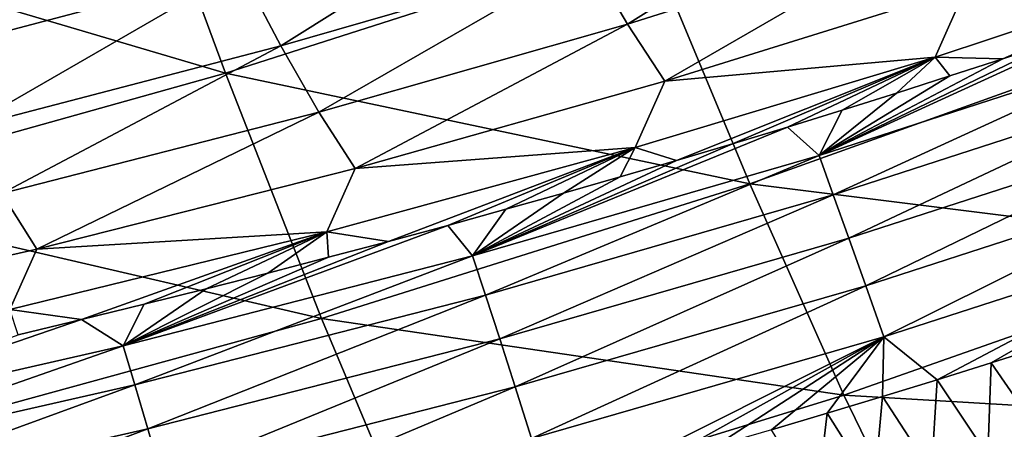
# Model space of a CAD drawing. Header units: millimetres. Extents: x -300 to 300, y -500 to 500.
# Tile 271 of 656: x 114 to 135, y -475 to -466. Entities that reach past the tile are written whole.
import ezdxf

# ---------------------------------------------------------------- set-up
doc = ezdxf.new("R2010")
doc.units = ezdxf.units.MM
doc.header["$LTSCALE"] = 81.481481
for name, color, linetype in [('19', 7, 'CONTINUOUS'), ('21', 7, 'CONTINUOUS'), ('23', 7, 'CONTINUOUS'), ('26', 7, 'CONTINUOUS')]:
    doc.layers.add(name, color=color, linetype=linetype)

msp = doc.modelspace()

# ---------------------------------------------------------------- linework, layer by layer
at = {"layer": '19', "color": 7, "linetype": 'CONTINUOUS'}
for points in [[(107.261, -464.17, 39.844), (118.505, -467.498, 35.7), (116.321, -461.585, 39.736), (107.261, -464.17, 39.844)], [(118.505, -467.498, 35.7), (127.423, -464.637, 35.592), (116.321, -461.585, 39.736), (118.505, -467.498, 35.7)], [(127.423, -464.637, 35.592), (138.337, -466.701, 31.186), (136.05, -461.486, 35.479), (127.423, -464.637, 35.592)], [(109.291, -470.075, 35.8), (118.505, -467.498, 35.7), (107.261, -464.17, 39.844), (109.291, -470.075, 35.8)], [(118.505, -467.498, 35.7), (129.585, -469.839, 31.289), (127.423, -464.637, 35.592), (118.505, -467.498, 35.7)], [(129.585, -469.839, 31.289), (138.337, -466.701, 31.186), (127.423, -464.637, 35.592), (129.585, -469.839, 31.289)], [(129.585, -469.839, 31.289), (140.435, -471.19, 26.611), (138.337, -466.701, 31.186), (129.585, -469.839, 31.289)], [(109.291, -470.075, 35.8), (120.534, -472.686, 31.385), (118.505, -467.498, 35.7), (109.291, -470.075, 35.8)], [(120.534, -472.686, 31.385), (129.585, -469.839, 31.289), (118.505, -467.498, 35.7), (120.534, -472.686, 31.385)], [(120.534, -472.686, 31.385), (131.573, -474.306, 26.7), (129.585, -469.839, 31.289), (120.534, -472.686, 31.385)], [(131.573, -474.306, 26.7), (140.435, -471.19, 26.611), (129.585, -469.839, 31.289), (131.573, -474.306, 26.7)], [(111.179, -475.248, 31.476), (120.534, -472.686, 31.385), (109.291, -470.075, 35.8), (111.179, -475.248, 31.476)], [(131.573, -474.306, 26.7), (142.338, -474.935, 21.742), (140.435, -471.19, 26.611), (131.573, -474.306, 26.7)], [(111.179, -475.248, 31.476), (122.403, -477.13, 26.784), (120.534, -472.686, 31.385), (111.179, -475.248, 31.476)], [(122.403, -477.13, 26.784), (131.573, -474.306, 26.7), (120.534, -472.686, 31.385), (122.403, -477.13, 26.784)], [(122.403, -477.13, 26.784), (133.379, -478.02, 21.816), (131.573, -474.306, 26.7), (122.403, -477.13, 26.784)], [(133.379, -478.02, 21.816), (142.338, -474.935, 21.742), (131.573, -474.306, 26.7), (133.379, -478.02, 21.816)], [(133.379, -478.02, 21.816), (144.038, -477.917, 16.572), (142.338, -474.935, 21.742), (133.379, -478.02, 21.816)]]:
    msp.add_3dface(points, dxfattribs=at)
at = {"layer": '21', "color": 7, "linetype": 'CONTINUOUS'}
for points in [[(126.168, -465.041, 15.963), (132.49, -463.017, 15.814), (127.002, -466.459, 14.081), (126.168, -465.041, 15.963)], [(127.002, -466.459, 14.081), (132.49, -463.017, 15.814), (133.349, -464.453, 13.923), (127.002, -466.459, 14.081)], [(111.326, -465.21, 19.988), (117.925, -463.44, 19.86), (112.185, -467.051, 18.12), (111.326, -465.21, 19.988)], [(112.185, -467.051, 18.12), (117.925, -463.44, 19.86), (118.822, -465.297, 17.985), (112.185, -467.051, 18.12)], [(118.822, -465.297, 17.985), (125.286, -463.4, 17.847), (119.672, -466.92, 16.11), (118.822, -465.297, 17.985)], [(119.672, -466.92, 16.11), (125.286, -463.4, 17.847), (126.168, -465.041, 15.963), (119.672, -466.92, 16.11)], [(127.002, -466.459, 14.081), (133.349, -464.453, 13.923), (127.793, -467.664, 12.204), (127.002, -466.459, 14.081)], [(127.793, -467.664, 12.204), (133.349, -464.453, 13.923), (134.161, -465.676, 12.035), (127.793, -467.664, 12.204)], [(119.672, -466.92, 16.11), (126.168, -465.041, 15.963), (120.48, -468.32, 14.239), (119.672, -466.92, 16.11)], [(120.48, -468.32, 14.239), (126.168, -465.041, 15.963), (127.002, -466.459, 14.081), (120.48, -468.32, 14.239)], [(133.505, -467.157, 10.188), (134.161, -465.676, 12.035), (139.67, -465.104, 10.011), (133.505, -467.157, 10.188)], [(133.505, -467.157, 10.188), (139.67, -465.104, 10.011), (134.937, -467.19, 9.327), (133.505, -467.157, 10.188)], [(134.937, -467.19, 9.327), (139.67, -465.104, 10.011), (136.043, -466.823, 9.31), (134.937, -467.19, 9.327)], [(112.185, -467.051, 18.12), (118.822, -465.297, 17.985), (113.002, -468.657, 16.254), (112.185, -467.051, 18.12)], [(113.002, -468.657, 16.254), (118.822, -465.297, 17.985), (119.672, -466.92, 16.11), (113.002, -468.657, 16.254)], [(127.793, -467.664, 12.204), (134.161, -465.676, 12.035), (133.505, -467.157, 10.188), (127.793, -467.664, 12.204)], [(120.48, -468.32, 14.239), (127.002, -466.459, 14.081), (121.247, -469.508, 12.372), (120.48, -468.32, 14.239)], [(121.247, -469.508, 12.372), (127.002, -466.459, 14.081), (127.793, -467.664, 12.204), (121.247, -469.508, 12.372)], [(113.002, -468.657, 16.254), (119.672, -466.92, 16.11), (113.779, -470.041, 14.393), (113.002, -468.657, 16.254)], [(113.779, -470.041, 14.393), (119.672, -466.92, 16.11), (120.48, -468.32, 14.239), (113.779, -470.041, 14.393)], [(127.165, -469.07, 10.365), (127.793, -467.664, 12.204), (133.505, -467.157, 10.188), (127.165, -469.07, 10.365)], [(127.165, -469.07, 10.365), (133.505, -467.157, 10.188), (128.04, -469.34, 9.434), (127.165, -469.07, 10.365)], [(128.04, -469.34, 9.434), (133.505, -467.157, 10.188), (129.22, -468.989, 9.416), (128.04, -469.34, 9.434)], [(129.22, -468.989, 9.416), (133.505, -467.157, 10.188), (130.388, -468.634, 9.398), (129.22, -468.989, 9.416)], [(130.388, -468.634, 9.398), (133.505, -467.157, 10.188), (131.543, -468.277, 9.38), (130.388, -468.634, 9.398)], [(131.543, -468.277, 9.38), (133.505, -467.157, 10.188), (132.687, -467.917, 9.363), (131.543, -468.277, 9.38)], [(132.687, -467.917, 9.363), (133.505, -467.157, 10.188), (133.818, -467.555, 9.345), (132.687, -467.917, 9.363)], [(133.818, -467.555, 9.345), (133.505, -467.157, 10.188), (134.937, -467.19, 9.327), (133.818, -467.555, 9.345)], [(121.247, -469.508, 12.372), (127.793, -467.664, 12.204), (127.165, -469.07, 10.365), (121.247, -469.508, 12.372)], [(113.779, -470.041, 14.393), (120.48, -468.32, 14.239), (114.519, -471.214, 12.537), (113.779, -470.041, 14.393)], [(114.519, -471.214, 12.537), (120.48, -468.32, 14.239), (121.247, -469.508, 12.372), (114.519, -471.214, 12.537)], [(120.648, -470.847, 10.54), (121.247, -469.508, 12.372), (127.165, -469.07, 10.365), (120.648, -470.847, 10.54)], [(120.648, -470.847, 10.54), (127.165, -469.07, 10.365), (121.953, -471.052, 9.524), (120.648, -470.847, 10.54)], [(121.953, -471.052, 9.524), (127.165, -469.07, 10.365), (123.203, -470.714, 9.506), (121.953, -471.052, 9.524)], [(123.203, -470.714, 9.506), (127.165, -469.07, 10.365), (124.434, -470.374, 9.488), (123.203, -470.714, 9.506)], [(124.434, -470.374, 9.488), (127.165, -469.07, 10.365), (125.648, -470.033, 9.47), (124.434, -470.374, 9.488)], [(125.648, -470.033, 9.47), (127.165, -469.07, 10.365), (126.849, -469.688, 9.452), (125.648, -470.033, 9.47)], [(126.849, -469.688, 9.452), (127.165, -469.07, 10.365), (128.04, -469.34, 9.434), (126.849, -469.688, 9.452)], [(114.519, -471.214, 12.537), (121.247, -469.508, 12.372), (120.648, -470.847, 10.54), (114.519, -471.214, 12.537)], [(107.608, -472.783, 12.698), (113.779, -470.041, 14.393), (114.519, -471.214, 12.537), (107.608, -472.783, 12.698)], [(113.95, -472.49, 10.712), (114.519, -471.214, 12.537), (120.648, -470.847, 10.54), (113.95, -472.49, 10.712)], [(113.95, -472.49, 10.712), (120.648, -470.847, 10.54), (115.46, -472.705, 9.615), (113.95, -472.49, 10.712)], [(115.46, -472.705, 9.615), (120.648, -470.847, 10.54), (116.786, -472.381, 9.597), (115.46, -472.705, 9.615)], [(116.786, -472.381, 9.597), (120.648, -470.847, 10.54), (118.097, -472.054, 9.578), (116.786, -472.381, 9.597)], [(118.097, -472.054, 9.578), (120.648, -470.847, 10.54), (119.397, -471.723, 9.56), (118.097, -472.054, 9.578)], [(119.397, -471.723, 9.56), (120.648, -470.847, 10.54), (120.684, -471.389, 9.542), (119.397, -471.723, 9.56)], [(120.684, -471.389, 9.542), (120.648, -470.847, 10.54), (121.953, -471.052, 9.524), (120.684, -471.389, 9.542)], [(107.608, -472.783, 12.698), (114.519, -471.214, 12.537), (113.95, -472.49, 10.712), (107.608, -472.783, 12.698)], [(114.121, -473.025, 9.633), (113.95, -472.49, 10.712), (115.46, -472.705, 9.615), (114.121, -473.025, 9.633)]]:
    msp.add_3dface(points, dxfattribs=at)
at = {"layer": '23', "color": 7, "linetype": 'CONTINUOUS'}
for points in [[(134.692, -473.62, 2.549), (135.824, -473.26, 2.557), (135.8, -475.232, 1.233), (134.692, -473.62, 2.549)], [(133.548, -473.978, 2.541), (134.692, -473.62, 2.549), (134.62, -475.578, 1.237), (133.548, -473.978, 2.541)], [(134.62, -475.578, 1.237), (134.692, -473.62, 2.549), (135.8, -475.232, 1.233), (134.62, -475.578, 1.237)], [(132.392, -474.333, 2.533), (133.548, -473.978, 2.541), (133.426, -475.923, 1.241), (132.392, -474.333, 2.533)], [(133.426, -475.923, 1.241), (133.548, -473.978, 2.541), (134.62, -475.578, 1.237), (133.426, -475.923, 1.241)], [(131.223, -474.686, 2.524), (132.392, -474.333, 2.533), (132.219, -476.264, 1.245), (131.223, -474.686, 2.524)], [(132.219, -476.264, 1.245), (132.392, -474.333, 2.533), (133.426, -475.923, 1.241), (132.219, -476.264, 1.245)], [(130.043, -475.035, 2.516), (131.223, -474.686, 2.524), (130.997, -476.603, 1.249), (130.043, -475.035, 2.516)], [(130.997, -476.603, 1.249), (131.223, -474.686, 2.524), (132.219, -476.264, 1.245), (130.997, -476.603, 1.249)]]:
    msp.add_3dface(points, dxfattribs=at)
at = {"layer": '26', "color": 7, "linetype": 'CONTINUOUS'}
for points in [[(136.043, -466.823, 9.31), (137.137, -466.454, 9.293), (131.051, -469.239, 8.073), (136.043, -466.823, 9.31)], [(137.137, -466.454, 9.293), (138.271, -466.894, 7.988), (131.051, -469.239, 8.073), (137.137, -466.454, 9.293)], [(134.937, -467.19, 9.327), (136.043, -466.823, 9.31), (131.051, -469.239, 8.073), (134.937, -467.19, 9.327)], [(138.271, -466.894, 7.988), (131.353, -470.065, 6.806), (131.051, -469.239, 8.073), (138.271, -466.894, 7.988)], [(138.603, -467.718, 6.75), (131.353, -470.065, 6.806), (138.271, -466.894, 7.988), (138.603, -467.718, 6.75)], [(133.818, -467.555, 9.345), (134.937, -467.19, 9.327), (131.051, -469.239, 8.073), (133.818, -467.555, 9.345)], [(132.687, -467.917, 9.363), (133.818, -467.555, 9.345), (131.051, -469.239, 8.073), (132.687, -467.917, 9.363)], [(138.603, -467.718, 6.75), (131.684, -470.985, 5.607), (131.353, -470.065, 6.806), (138.603, -467.718, 6.75)], [(138.965, -468.631, 5.58), (131.684, -470.985, 5.607), (138.603, -467.718, 6.75), (138.965, -468.631, 5.58)], [(131.543, -468.277, 9.38), (132.687, -467.917, 9.363), (131.051, -469.239, 8.073), (131.543, -468.277, 9.38)], [(130.388, -468.634, 9.398), (131.543, -468.277, 9.38), (131.051, -469.239, 8.073), (130.388, -468.634, 9.398)], [(129.22, -468.989, 9.416), (130.388, -468.634, 9.398), (123.729, -471.359, 8.154), (129.22, -468.989, 9.416)], [(130.388, -468.634, 9.398), (131.051, -469.239, 8.073), (123.729, -471.359, 8.154), (130.388, -468.634, 9.398)], [(138.965, -468.631, 5.58), (132.041, -471.991, 4.488), (131.684, -470.985, 5.607), (138.965, -468.631, 5.58)], [(139.356, -469.625, 4.488), (132.041, -471.991, 4.488), (138.965, -468.631, 5.58), (139.356, -469.625, 4.488)], [(128.04, -469.34, 9.434), (129.22, -468.989, 9.416), (123.729, -471.359, 8.154), (128.04, -469.34, 9.434)], [(131.051, -469.239, 8.073), (124.002, -472.186, 6.859), (123.729, -471.359, 8.154), (131.051, -469.239, 8.073)], [(131.353, -470.065, 6.806), (124.002, -472.186, 6.859), (131.051, -469.239, 8.073), (131.353, -470.065, 6.806)], [(126.849, -469.688, 9.452), (128.04, -469.34, 9.434), (123.729, -471.359, 8.154), (126.849, -469.688, 9.452)], [(125.648, -470.033, 9.47), (126.849, -469.688, 9.452), (123.729, -471.359, 8.154), (125.648, -470.033, 9.47)], [(139.356, -469.625, 4.488), (132.422, -473.073, 3.457), (132.041, -471.991, 4.488), (139.356, -469.625, 4.488)], [(139.772, -470.693, 3.484), (132.422, -473.073, 3.457), (139.356, -469.625, 4.488), (139.772, -470.693, 3.484)], [(124.434, -470.374, 9.488), (125.648, -470.033, 9.47), (123.729, -471.359, 8.154), (124.434, -470.374, 9.488)], [(131.353, -470.065, 6.806), (124.303, -473.111, 5.631), (124.002, -472.186, 6.859), (131.353, -470.065, 6.806)], [(131.684, -470.985, 5.607), (124.303, -473.111, 5.631), (131.353, -470.065, 6.806), (131.684, -470.985, 5.607)], [(123.203, -470.714, 9.506), (124.434, -470.374, 9.488), (123.729, -471.359, 8.154), (123.203, -470.714, 9.506)], [(121.953, -471.052, 9.524), (123.203, -470.714, 9.506), (116.343, -473.261, 8.231), (121.953, -471.052, 9.524)], [(123.203, -470.714, 9.506), (123.729, -471.359, 8.154), (116.343, -473.261, 8.231), (123.203, -470.714, 9.506)], [(139.772, -470.693, 3.484), (133.548, -473.978, 2.541), (132.422, -473.073, 3.457), (139.772, -470.693, 3.484)], [(134.692, -473.62, 2.549), (133.548, -473.978, 2.541), (139.772, -470.693, 3.484), (134.692, -473.62, 2.549)], [(135.824, -473.26, 2.557), (134.692, -473.62, 2.549), (139.772, -470.693, 3.484), (135.824, -473.26, 2.557)], [(120.684, -471.389, 9.542), (121.953, -471.052, 9.524), (116.343, -473.261, 8.231), (120.684, -471.389, 9.542)], [(131.684, -470.985, 5.607), (124.628, -474.126, 4.484), (124.303, -473.111, 5.631), (131.684, -470.985, 5.607)], [(132.041, -471.991, 4.488), (124.628, -474.126, 4.484), (131.684, -470.985, 5.607), (132.041, -471.991, 4.488)], [(123.729, -471.359, 8.154), (116.589, -474.088, 6.907), (116.343, -473.261, 8.231), (123.729, -471.359, 8.154)], [(124.002, -472.186, 6.859), (116.589, -474.088, 6.907), (123.729, -471.359, 8.154), (124.002, -472.186, 6.859)], [(119.397, -471.723, 9.56), (120.684, -471.389, 9.542), (116.343, -473.261, 8.231), (119.397, -471.723, 9.56)], [(118.097, -472.054, 9.578), (119.397, -471.723, 9.56), (116.343, -473.261, 8.231), (118.097, -472.054, 9.578)], [(132.041, -471.991, 4.488), (124.975, -475.221, 3.427), (124.628, -474.126, 4.484), (132.041, -471.991, 4.488)], [(132.422, -473.073, 3.457), (124.975, -475.221, 3.427), (132.041, -471.991, 4.488), (132.422, -473.073, 3.457)], [(116.786, -472.381, 9.597), (118.097, -472.054, 9.578), (116.343, -473.261, 8.231), (116.786, -472.381, 9.597)], [(124.002, -472.186, 6.859), (116.861, -475.017, 5.652), (116.589, -474.088, 6.907), (124.002, -472.186, 6.859)], [(124.303, -473.111, 5.631), (116.861, -475.017, 5.652), (124.002, -472.186, 6.859), (124.303, -473.111, 5.631)], [(115.46, -472.705, 9.615), (116.786, -472.381, 9.597), (116.343, -473.261, 8.231), (115.46, -472.705, 9.615)], [(114.121, -473.025, 9.633), (115.46, -472.705, 9.615), (108.898, -474.961, 8.302), (114.121, -473.025, 9.633)], [(115.46, -472.705, 9.615), (116.343, -473.261, 8.231), (108.898, -474.961, 8.302), (115.46, -472.705, 9.615)], [(124.303, -473.111, 5.631), (117.155, -476.039, 4.477), (116.861, -475.017, 5.652), (124.303, -473.111, 5.631)], [(124.628, -474.126, 4.484), (117.155, -476.039, 4.477), (124.303, -473.111, 5.631), (124.628, -474.126, 4.484)], [(132.422, -473.073, 3.457), (126.437, -476.065, 2.489), (124.975, -475.221, 3.427), (132.422, -473.073, 3.457)], [(127.651, -475.725, 2.498), (126.437, -476.065, 2.489), (132.422, -473.073, 3.457), (127.651, -475.725, 2.498)], [(128.853, -475.382, 2.507), (127.651, -475.725, 2.498), (132.422, -473.073, 3.457), (128.853, -475.382, 2.507)], [(130.043, -475.035, 2.516), (128.853, -475.382, 2.507), (132.422, -473.073, 3.457), (130.043, -475.035, 2.516)], [(131.223, -474.686, 2.524), (130.043, -475.035, 2.516), (132.422, -473.073, 3.457), (131.223, -474.686, 2.524)], [(132.392, -474.333, 2.533), (131.223, -474.686, 2.524), (132.422, -473.073, 3.457), (132.392, -474.333, 2.533)], [(133.548, -473.978, 2.541), (132.392, -474.333, 2.533), (132.422, -473.073, 3.457), (133.548, -473.978, 2.541)], [(116.343, -473.261, 8.231), (109.119, -475.787, 6.952), (108.898, -474.961, 8.302), (116.343, -473.261, 8.231)], [(116.589, -474.088, 6.907), (109.119, -475.787, 6.952), (116.343, -473.261, 8.231), (116.589, -474.088, 6.907)], [(116.589, -474.088, 6.907), (109.364, -476.718, 5.669), (109.119, -475.787, 6.952), (116.589, -474.088, 6.907)], [(116.861, -475.017, 5.652), (109.364, -476.718, 5.669), (116.589, -474.088, 6.907), (116.861, -475.017, 5.652)], [(124.628, -474.126, 4.484), (117.469, -477.145, 3.394), (117.155, -476.039, 4.477), (124.628, -474.126, 4.484)], [(124.975, -475.221, 3.427), (117.469, -477.145, 3.394), (124.628, -474.126, 4.484), (124.975, -475.221, 3.427)], [(116.861, -475.017, 5.652), (109.629, -477.747, 4.468), (109.364, -476.718, 5.669), (116.861, -475.017, 5.652)], [(117.155, -476.039, 4.477), (109.629, -477.747, 4.468), (116.861, -475.017, 5.652), (117.155, -476.039, 4.477)]]:
    msp.add_3dface(points, dxfattribs=at)

doc.saveas('drawing.dxf')
